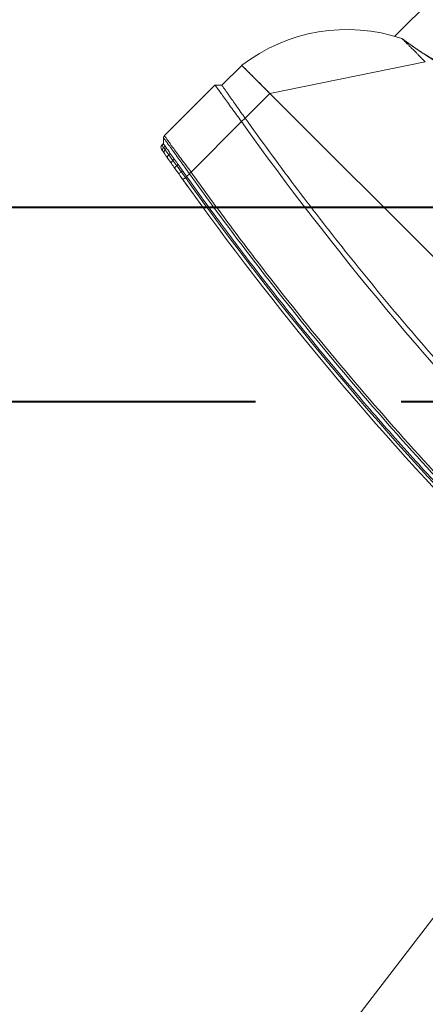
# Model space of a CAD drawing. Header units: millimetres. Extents: x -96593 to 66336, y -23969 to 7139.
# Tile 562 of 656: x -12911 to -12890, y -755 to -704. Entities that reach past the tile are written whole.
import ezdxf

# ---------------------------------------------------------------- set-up
doc = ezdxf.new("R2010")
doc.units = ezdxf.units.MM
doc.linetypes.add('DASHED', pattern=[0.75, 0.5, -0.25])
for name, color, linetype, lineweight in [('mm_CO_opisy', 5, 'Continuous', 9), ('mm_CO_rury', 84, 'Continuous', 40), ('mm_punktwstawienia', 1, 'Continuous', 50), ('mm_went_opis', 7, 'Continuous', 15)]:
    doc.layers.add(name, color=color, linetype=linetype, lineweight=lineweight)
doc.styles.get("Standard").update_dxf_attribs({"font": 'arial.ttf'})

# ---------------------------------------------------------------- blocks, each defined once
blk = doc.blocks.new('W_Gorny')
at = {"color": 7, "linetype": 'Continuous', "lineweight": 13}
for p, q in [((116.901, 214.924), (116.901, 210.404)), ((114.001, 202.624), (119.301, 210.624)), ((111.601, 200.924), (111.601, 202.624)), ((111.601, 202.624), (114.001, 202.624)), ((114.001, 202.624), (114.001, 200.505)), ((176.601, 202.624), (114.001, 202.624)), ((111.301, 200.624), (111.601, 200.924)), ((111.301, 196.307), (111.301, 200.624)), ((114.001, 200.505), (114.001, 200.205)), ((114.001, 200.205), (114.001, 195.89)), ((111.601, 195.924), (111.36, 196.166)), ((111.601, 195.791), (111.601, 195.924)), ((111.782, 195.892), (111.782, 195.762)), ((111.782, 195.762), (111.932, 195.737)), ((111.932, 195.737), (111.932, 195.865)), ((112.315, 195.797), (112.315, 195.675)), ((112.315, 195.675), (112.723, 195.609)), ((112.723, 195.609), (112.723, 195.725)), ((112.723, 195.609), (113.116, 195.546)), ((113.116, 195.656), (113.116, 195.546)), ((113.584, 195.473), (113.584, 195.576)), ((114.001, 195.889), (114.001, 195.89)), ((114.001, 195.746), (114.001, 195.505)), ((112.795, 195.412), (112.42, 195.478)), ((113.585, 195.276), (113.156, 195.349)), ((114.001, 195.505), (114.001, 195.408))]:
    blk.add_line(p, q, dxfattribs=at)
at = {"color": 7, "linetype": 'Continuous', "lineweight": 13, "flags": 128}
for points in [[(126.454, 214.424), (125.388, 213.67), (124.294, 212.992), (123.174, 212.393), (122.031, 211.874), (120.869, 211.436), (119.691, 211.081), (118.501, 210.81), (117.301, 210.624)], [(112.795, 195.412), (112.76, 195.432), (112.734, 195.476), (112.721, 195.538), (112.723, 195.609)], [(113.156, 195.349), (113.132, 195.368), (113.116, 195.411), (113.111, 195.474), (113.116, 195.546)], [(113.968, 195.211), (113.969, 195.215), (113.971, 195.226), (113.974, 195.244), (113.978, 195.269), (113.983, 195.299), (113.989, 195.333), (113.995, 195.37), (114.001, 195.408)]]:
    blk.add_lwpolyline(points, dxfattribs=at)
at = {"color": 7, "linetype": 'Continuous', "lineweight": 13}
for centre, radius, start, end in [((121.951, 201.281), 10.437, 116.45797, 172.60227), ((111.801, 195.791), 0.2, 180, 259.77952), ((111.971, 195.75), 0.19, 176.56708, 257.92522), ((112.113, 195.717), 0.182, 173.74401, 256.03082), ((112.48, 195.637), 0.17, 166.98121, 249.49454), ((113.878, 195.376), 0.31, 161.78778, 198.9242), ((145.301, 381.596), 189, 260.45722, 269.1663), ((145.301, 381.596), 188.8, 260.45722, 269.16542)]:
    blk.add_arc(centre, radius, start, end, dxfattribs=at)
for points, knots in [([(119.986, 211.229), (119.957, 211.216), (119.898, 211.19), (119.742, 211.136), (119.537, 211.074), (119.286, 211.006), (118.993, 210.934), (118.67, 210.862), (118.321, 210.791), (117.972, 210.728), (117.627, 210.671), (117.413, 210.64), (117.304, 210.625)], [0, 0, 0, 0, 0.090827, 0.190696, 0.289998, 0.392058, 0.493915, 0.598701, 0.701432, 0.807226, 0.902357, 1, 1, 1, 1]), ([(117.387, 210.624), (117.406, 210.624), (117.456, 210.624), (117.521, 210.624), (117.562, 210.624)], [0.1863836, 0.1863836, 0.1863836, 0.1863836, 0.25, 0.3286954, 0.3286954, 0.3286954, 0.3286954]), ([(117.723, 210.624), (117.774, 210.624), (117.883, 210.624), (118.008, 210.624), (118.073, 210.624)], [0.4211761, 0.4211761, 0.4211761, 0.4211761, 0.5, 0.5788239, 0.5788239, 0.5788239, 0.5788239]), ([(118.314, 210.624), (118.386, 210.624), (118.52, 210.624), (118.66, 210.624), (118.724, 210.624)], [0.6713046, 0.6713046, 0.6713046, 0.6713046, 0.75, 0.8136164, 0.8136164, 0.8136164, 0.8136164]), ([(114.001, 202.624), (113.986, 202.624), (113.954, 202.624), (113.907, 202.624), (113.86, 202.624), (113.813, 202.624), (113.766, 202.624), (113.719, 202.624), (113.673, 202.624), (113.626, 202.624), (113.58, 202.624), (113.471, 202.624), (113.303, 202.624), (113.081, 202.624), (112.868, 202.624), (112.599, 202.624), (112.293, 202.624), (112.043, 202.624), (111.881, 202.624), (111.78, 202.624), (111.701, 202.624), (111.655, 202.624), (111.63, 202.624), (111.617, 202.624), (111.608, 202.624), (111.602, 202.624), (111.602, 202.624), (111.601, 202.624)], [0, 0, 0, 0, 0.012521, 0.025026, 0.03752, 0.050008, 0.062494, 0.074984, 0.087481, 0.099992, 0.112521, 0.125072, 0.187649, 0.250099, 0.312511, 0.375131, 0.500003, 0.624875, 0.68748, 0.749907, 0.812342, 0.874933, 0.900008, 0.925013, 0.949988, 0.97497, 1, 1, 1, 1]), ([(111.601, 200.924), (111.601, 200.924), (111.605, 200.924), (111.621, 200.921), (111.632, 200.919), (111.678, 200.911), (111.722, 200.903), (111.782, 200.892)], [0, 0, 0, 0, 0.25, 0.25, 0.5, 0.5, 1, 1, 1, 1]), ([(111.301, 200.624), (111.326, 200.624), (111.46, 200.607), (111.812, 200.553), (112.149, 200.499), (112.556, 200.434), (113.006, 200.362), (113.497, 200.284), (113.831, 200.232), (114.001, 200.205)], [0, 0, 0, 0, 0.25, 0.375, 0.5, 0.625, 0.75, 0.875, 1, 1, 1, 1]), ([(111.932, 200.865), (111.958, 200.86), (111.986, 200.855), (112.045, 200.845), (112.076, 200.839), (112.172, 200.822), (112.241, 200.81), (112.315, 200.797)], [0, 0, 0, 0, 0.25, 0.25, 0.5, 0.5, 1, 1, 1, 1]), ([(112.315, 200.797), (112.377, 200.785), (112.442, 200.774), (112.578, 200.75), (112.649, 200.737), (112.723, 200.725)], [0, 0, 0, 0, 0.5, 0.5, 1, 1, 1, 1]), ([(114.001, 200.505), (113.931, 200.517), (113.861, 200.529), (113.722, 200.553), (113.653, 200.564), (113.584, 200.576)], [0, 0, 0, 0, 0.5, 0.5, 1, 1, 1, 1]), ([(114.001, 200.505), (115.66, 200.24), (118.977, 199.709), (123.974, 199.082), (128.981, 198.579), (133.997, 198.212), (139.019, 197.978), (144.045, 197.878), (148.931, 197.91), (153.676, 198.063), (158.278, 198.323), (162.874, 198.695), (167.462, 199.182), (172.041, 199.773), (175.081, 200.261), (176.601, 200.505)], [0, 0, 0, 0, 0.080142, 0.160209, 0.240216, 0.320178, 0.400109, 0.480022, 0.559931, 0.633191, 0.70647, 0.77978, 0.853131, 0.926534, 1, 1, 1, 1]), ([(111.301, 196.307), (111.301, 196.307), (111.301, 196.307), (111.355, 196.297), (111.471, 196.276), (111.672, 196.242), (111.917, 196.201), (112.206, 196.154), (112.534, 196.103), (112.971, 196.037), (113.464, 195.965), (113.822, 195.914), (114.001, 195.889)], [0, 0, 0, 0, 0.000001, 0.096623, 0.193262, 0.312002, 0.430754, 0.502751, 0.620722, 0.738672, 0.869357, 1, 1, 1, 1]), ([(111.36, 196.166), (111.355, 196.171), (111.335, 196.193), (111.308, 196.24), (111.304, 196.285), (111.301, 196.307)], [0, 0, 0, 0, 0.141092, 0.570547, 1, 1, 1, 1]), ([(114.001, 195.747), (113.962, 195.753), (113.764, 195.785), (113.41, 195.843), (112.959, 195.918), (112.543, 195.987), (112.221, 196.039), (111.939, 196.085), (111.702, 196.121), (111.512, 196.149), (111.404, 196.164), (111.36, 196.166), (111.36, 196.166), (111.36, 196.166)], [0, 0, 0, 0, 0.028999, 0.147117, 0.265258, 0.383331, 0.501422, 0.573421, 0.691821, 0.810211, 0.90511, 0.999999, 1, 1, 1, 1]), ([(111.601, 195.924), (111.611, 195.923), (111.629, 195.919), (111.735, 195.9), (111.782, 195.892)], [0, 0, 0, 0, 0.560607, 1, 1, 1, 1]), ([(111.601, 195.791), (111.601, 195.791), (111.601, 195.791), (111.62, 195.788), (111.689, 195.777), (111.757, 195.766), (111.782, 195.762)], [0, 0, 0, 0, 0.000006, 0.384237, 0.777683, 1, 1, 1, 1]), ([(111.931, 195.565), (111.904, 195.57), (111.88, 195.574), (111.838, 195.582), (111.821, 195.585), (111.78, 195.592), (111.766, 195.595), (111.766, 195.595)], [0, 0, 0, 0, 0.25, 0.25, 0.5, 0.5, 1, 1, 1, 1]), ([(111.932, 195.865), (111.957, 195.86), (112.068, 195.84), (112.2, 195.817), (112.313, 195.797), (112.315, 195.797)], [0.3353324, 0.3353324, 0.3353324, 0.3353324, 0.375, 0.5, 0.5014146, 0.5014146, 0.5014146, 0.5014146]), ([(112.723, 195.725), (112.794, 195.712), (112.921, 195.69), (113.056, 195.667), (113.116, 195.656)], [0, 0, 0, 0, 0.559636, 1, 1, 1, 1]), ([(113.584, 195.576), (113.661, 195.563), (113.8, 195.539), (113.94, 195.516), (114.001, 195.505)], [0, 0, 0, 0, 0.558376, 1, 1, 1, 1]), ([(114.001, 195.747), (113.999, 195.763), (113.995, 195.796), (113.998, 195.847), (114, 195.878), (114.001, 195.889)], [0, 0, 0, 0, 0.398357, 0.795065, 1, 1, 1, 1]), ([(114.001, 195.89), (115.181, 195.692), (116.361, 195.505), (118.726, 195.154), (119.91, 194.989), (123.466, 194.53), (125.844, 194.268), (132.989, 193.62), (137.769, 193.368), (142.551, 193.299)], [0, 0, 0, 0, 0.125, 0.125, 0.25, 0.25, 0.5, 0.5, 1, 1, 1, 1]), ([(142.551, 193.157), (137.769, 193.227), (132.989, 193.478), (125.844, 194.126), (123.467, 194.387), (118.725, 194.999), (116.36, 195.35), (114.001, 195.746)], [0, 0, 0, 0, 0.5, 0.5, 0.75, 0.75, 1, 1, 1, 1]), ([(112.42, 195.478), (112.355, 195.489), (112.223, 195.513), (112.121, 195.531), (112.069, 195.54)], [0, 0, 0, 0, 0.495637, 1, 1, 1, 1]), ([(113.584, 195.473), (113.723, 195.449), (113.861, 195.426), (114.001, 195.408), (114.001, 195.408)], [0, 0, 0, 0, 0.999986, 1, 1, 1, 1]), ([(113.948, 195.214), (113.924, 195.218), (113.839, 195.233), (113.775, 195.244), (113.764, 195.245), (113.76, 195.246)], [0, 0, 0, 0, 0.190215, 0.679387, 1, 1, 1, 1]), ([(114.555, 195.113), (114.466, 195.128), (114.289, 195.157), (114.082, 195.192), (113.998, 195.206), (113.971, 195.211)], [0, 0, 0, 0, 0.403166, 0.80605, 1, 1, 1, 1]), ([(114.001, 195.505), (115.326, 195.291), (117.973, 194.864), (121.959, 194.329), (125.952, 193.874), (130.016, 193.5), (134.148, 193.211), (138.348, 193.004), (141.15, 192.945), (142.551, 192.916)], [0, 0, 0, 0, 0.140247, 0.280386, 0.420433, 0.560405, 0.706978, 0.853504, 1, 1, 1, 1])]:
    blk.add_open_spline(points, degree=3, knots=knots, dxfattribs=at)
for points in [[(117.301, 210.624), (117.301, 210.624), (117.33, 210.624), (117.387, 210.624)], [(117.562, 210.624), (117.61, 210.624), (117.664, 210.624), (117.723, 210.624)], [(118.073, 210.624), (118.149, 210.624), (118.23, 210.624), (118.314, 210.624)], [(118.724, 210.624), (118.911, 210.624), (119.106, 210.624), (119.301, 210.624)], [(111.782, 200.892), (111.825, 200.884), (111.875, 200.875), (111.932, 200.865)], [(112.723, 200.725), (112.848, 200.703), (112.979, 200.68), (113.116, 200.656)], [(113.116, 200.656), (113.269, 200.63), (113.425, 200.603), (113.584, 200.576)], [(114.001, 200.205), (123.455, 198.618), (132.999, 197.755), (142.551, 197.616)], [(111.301, 196.307), (111.301, 196.307), (111.301, 196.307), (111.301, 196.307)], [(111.36, 196.166), (111.36, 196.166), (111.36, 196.166), (111.36, 196.166)], [(111.782, 195.892), (111.825, 195.884), (111.875, 195.875), (111.932, 195.865)], [(112.069, 195.54), (112.017, 195.55), (111.971, 195.558), (111.931, 195.565)], [(111.932, 195.737), (112.038, 195.72), (112.166, 195.699), (112.315, 195.675)], [(112.723, 195.725), (112.575, 195.751), (112.439, 195.775), (112.315, 195.797)], [(113.584, 195.576), (113.425, 195.603), (113.269, 195.63), (113.116, 195.656)], [(113.116, 195.546), (113.268, 195.522), (113.424, 195.498), (113.584, 195.473)], [(114.001, 195.746), (114.001, 195.746), (114.001, 195.747), (114.001, 195.747)], [(113.156, 195.349), (113.03, 195.371), (112.91, 195.392), (112.795, 195.412)], [(113.968, 195.211), (113.84, 195.233), (113.712, 195.254), (113.585, 195.276)]]:
    blk.add_open_spline(points, degree=3, dxfattribs=at)
blk = doc.blocks.new('A$C2E197AD3')
at = {"color": 252, "lineweight": 13, "xscale": 0.8500000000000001, "yscale": 0.8500000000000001, "zscale": 0.8500000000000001, "rotation": 315.000000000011}
blk.add_blockref('W_Gorny', (2475.214, 1623.535), dxfattribs=at)

msp = doc.modelspace()

# ---------------------------------------------------------------- linework, layer by layer
at = {"layer": 'mm_CO_rury', "color": 6}
msp.add_line((-12876.049, -713.871), (-12981.463, -713.871), dxfattribs=at)
at = {"layer": 'mm_CO_rury', "color": 6, "linetype": 'DASHED', "ltscale": 30}
msp.add_line((-12876.049, -723.871), (-12991.463, -723.871), dxfattribs=at)
at = {"layer": 'mm_went_opis'}
msp.add_line((-12975.802, -863.322), (-12879.781, -737.854), dxfattribs=at)

# ---------------------------------------------------------------- block references
at = {"layer": 'mm_punktwstawienia', "lineweight": 60}
msp.add_blockref('A$C2E197AD3', (-15563.326, -2384.805), dxfattribs=at)

# ---------------------------------------------------------------- texts
at = {"layer": 'mm_CO_opisy', "insert": (-12972.836, -693.846), "char_height": 15, "attachment_point": 1}
msp.add_mtext_dynamic_manual_height_columns('{\\fArial Narrow|b0|i0|c238|p34;2xDN25}', width=39.6329, gutter_width=1, heights=[21.066], dxfattribs=at)

doc.saveas('drawing.dxf')
